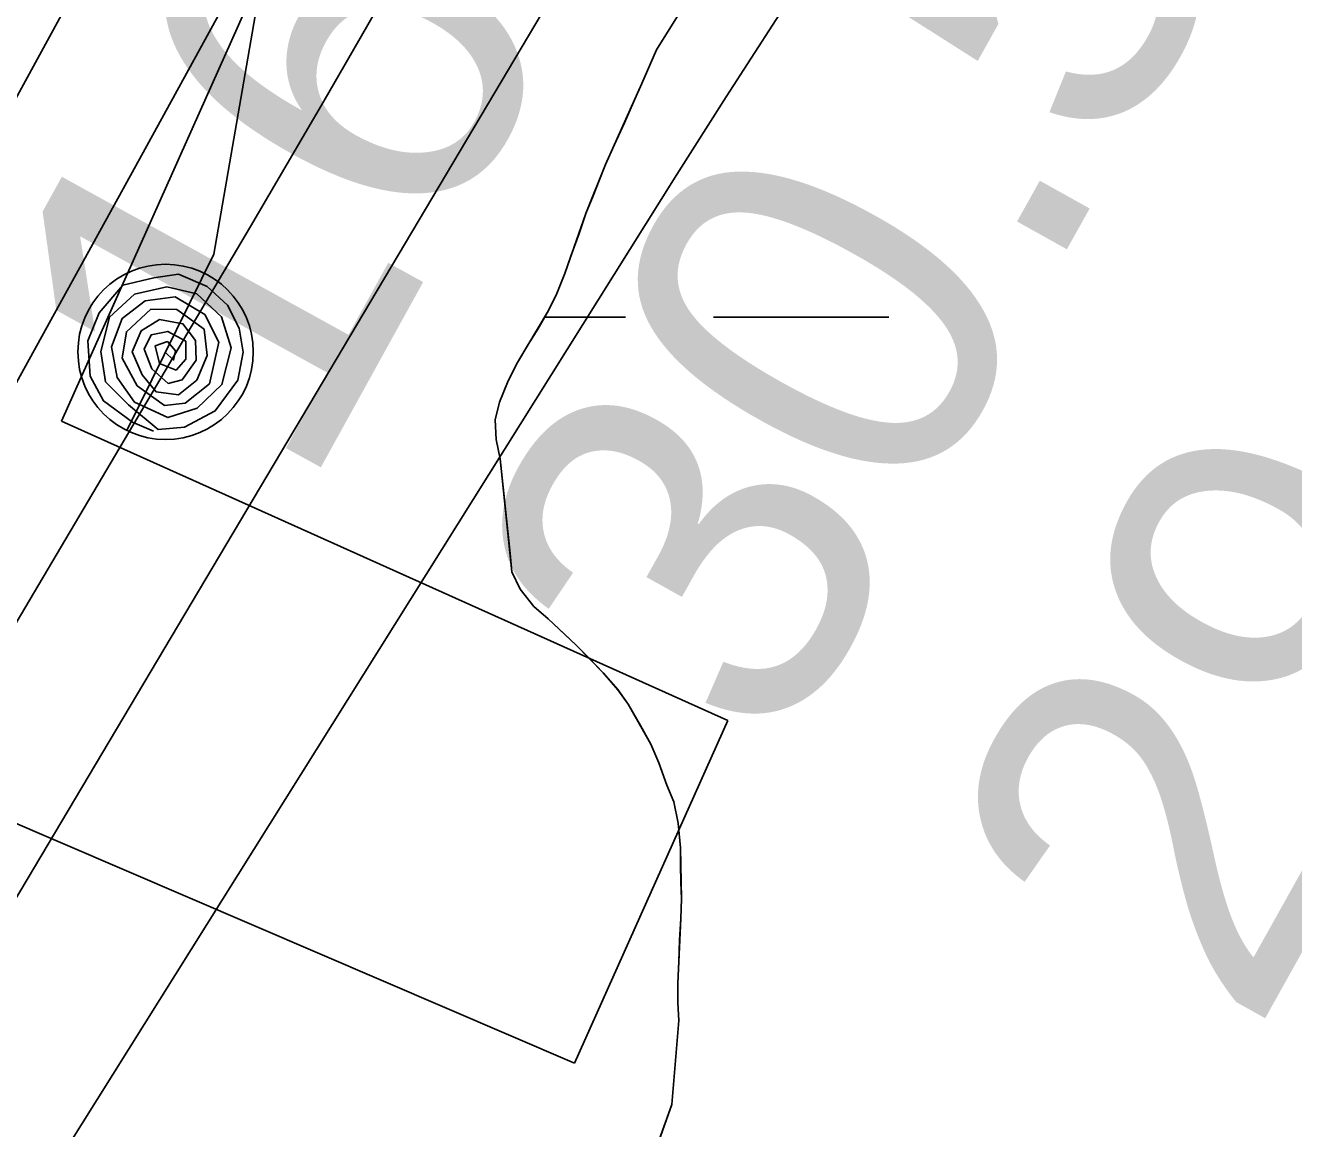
# Model space of a CAD drawing. Extents: x 3297735 to 3335592, y 670436 to 695807.
# Drawn here: x 3322478.2 to 3322709.6, y 692964.9 to 693166.3 of the extents above; entities that cross this region are included whole.
import ezdxf

# ---------------------------------------------------------------- set-up
doc = ezdxf.new("R2010")
doc.units = 0
for name, color, linetype in [('V-RIVR-EDGE', 7, 'Continuous'), ('V-RIVR-RANG', 7, 'Continuous'), ('V-RRAP-FSHR', 7, 'Continuous'), ('V-RRAP-RVMT', 7, 'Continuous'), ('V-SITE-VEGE', 7, 'Continuous'), ('V-TOPO-DPTH', 7, 'Continuous'), ('V-TOPO-MAJR', 7, 'Continuous'), ('V-TOPO-MINR', 7, 'Continuous'), ('V-WETL-SWMP', 7, 'Continuous')]:
    doc.layers.add(name, color=color, linetype=linetype)

msp = doc.modelspace()

# ---------------------------------------------------------------- linework, layer by layer
at = {"layer": 'V-RIVR-EDGE'}
msp.add_spline([(3319721.91, 688607.25), (3319733.2, 688627.78), (3319739.82, 688637.46), (3319746.04, 688644.42), (3319750.72, 688655.27), (3319752.28, 688659.14), (3319762.01, 688671.92), (3319781.47, 688699.79), (3319792.76, 688716.44), (3319801.32, 688726.89), (3319810.26, 688738.11), (3319819.98, 688747.01), (3319825.43, 688754.75), (3319830.49, 688762.88), (3319835.55, 688770.63), (3319840.23, 688780.31), (3319844.52, 688791.16), (3319846.86, 688795.42), (3319851.13, 688797.35), (3319854.24, 688799.66), (3319861.24, 688808.95), (3319869.41, 688820.96), (3319874.87, 688831.03), (3319884.99, 688845.35), (3319893.93, 688856.57), (3319900.54, 688860.82), (3319908.31, 688869.72), (3319918.43, 688881.33), (3319923.49, 688889.46), (3319928.16, 688897.21), (3319932.06, 688904.95), (3319939.44, 688912.69), (3319951.5, 688924.3), (3319955, 688930.88), (3319970.57, 688952.17), (3319976.4, 688958.36), (3319980.68, 688966.5), (3319987.3, 688976.95), (3319991.2, 688986.25), (3319997.81, 688992.82), (3320004.81, 689000.56), (3320006.38, 689006.76), (3320010.27, 689012.96), (3320018.06, 689024.96), (3320025.07, 689035.8), (3320031.68, 689044.71), (3320039.46, 689054.38), (3320044.52, 689060.57), (3320057.73, 689071.4), (3320064.34, 689077.2), (3320070.17, 689082.23), (3320074.45, 689090.36), (3320085.73, 689104.68), (3320093.52, 689116.3), (3320109.84, 689130.22), (3320125, 689144.14), (3320145.59, 689159.99), (3320166.96, 689177), (3320184.06, 689191.31), (3320194.55, 689197.87), (3320205.42, 689204.44), (3320211.64, 689209.85), (3320219.42, 689219.53), (3320234.59, 689238.11), (3320241.98, 689244.68), (3320253.64, 689257.45), (3320273.09, 689279.5), (3320283.99, 689297.32), (3320297.61, 689318.61), (3320312.03, 689344.56), (3320320.21, 689360.83), (3320328.41, 689380.97), (3320333.48, 689394.53), (3320349.85, 689425.9), (3320363.1, 689453.41), (3320368.17, 689465.42), (3320370.9, 689469.67), (3320379.06, 689477.41), (3320388.4, 689489.8), (3320394.62, 689499.09), (3320395.41, 689505.29), (3320397.76, 689513.82), (3320403.21, 689520.78), (3320409.04, 689527.75), (3320417.6, 689536.65), (3320423.43, 689544.39), (3320428.49, 689552.52), (3320431.24, 689564.54), (3320432.02, 689568.03), (3320442.14, 689581.19), (3320451.87, 689595.12), (3320462.77, 689612.93), (3320469.38, 689621.06), (3320477.55, 689631.51), (3320493.51, 689653.19), (3320500.9, 689665.19), (3320506.36, 689674.1), (3320514.54, 689688.82), (3320523.5, 689705.47), (3320534.4, 689723.28), (3320539.06, 689727.15), (3320544.9, 689735.28), (3320551.13, 689744.18), (3320556.58, 689752.7), (3320560.87, 689764.32), (3320568.26, 689774), (3320574.5, 689785.23), (3320578.79, 689794.53), (3320583.07, 689802.27), (3320590.86, 689815.83), (3320602.92, 689833.25), (3320613.43, 689849.12), (3320622.79, 689866.94), (3320636.42, 689890.17), (3320646.93, 689907.21), (3320658.22, 689926.96), (3320664.85, 689940.13), (3320664.87, 689948.66), (3320667.22, 689956.02), (3320676.55, 689968.02), (3320685.11, 689978.08), (3320691.73, 689991.25), (3320701.47, 690006.35), (3320706.14, 690016.04), (3320709.66, 690026.11), (3320715.89, 690035.79), (3320728.33, 690049.33), (3320741.18, 690068.69), (3320754.02, 690086.5), (3320761.81, 690100.44), (3320770.77, 690116.32), (3320777.39, 690127.16), (3320786.73, 690139.93), (3320794.89, 690149.22), (3320800.73, 690155.41), (3320806.18, 690166.26), (3320810.47, 690174), (3320820.98, 690192.59), (3320823.74, 690207.71), (3320829.97, 690218.16), (3320840.87, 690235.59), (3320854.1, 690256.5), (3320864.22, 690271.59), (3320869.28, 690277.01), (3320870.45, 690281.27), (3320876.68, 690289.4), (3320887.57, 690302.95), (3320901.57, 690319.98), (3320912.08, 690333.52), (3320919.47, 690342.43), (3320924.52, 690348.23), (3320932.3, 690356.35), (3320941.26, 690371.46), (3320956.44, 690393.91), (3320969.67, 690415.21), (3320973.57, 690422.57), (3320982.13, 690434.96), (3320987.2, 690444.64), (3320994.21, 690457.03), (3321000.83, 690467.87), (3321008.23, 690481.04), (3321017.97, 690500.02), (3321024.59, 690511.64), (3321030.43, 690518.6), (3321035.5, 690530.22), (3321040.94, 690537.19), (3321055.35, 690559.26), (3321068.58, 690577.84), (3321078.31, 690594.1), (3321086.87, 690605.72), (3321095.82, 690616.94), (3321102.82, 690625.84), (3321107.51, 690637.85), (3321113.34, 690645.6), (3321117.63, 690655.67), (3321123.87, 690670), (3321130.5, 690682.39), (3321142.57, 690701.37), (3321156.19, 690722.28), (3321168.65, 690743.19), (3321171.38, 690749.38), (3321176.05, 690754.41), (3321177.22, 690758.29), (3321181.12, 690767.2), (3321185.79, 690774.17), (3321192.03, 690789.28), (3321204.89, 690814.45), (3321214.25, 690834.98), (3321218.93, 690845.83), (3321223.61, 690855.12), (3321229.85, 690869.85), (3321238.03, 690883.79), (3321242.33, 690899.29), (3321247.41, 690912.46), (3321254.43, 690927.96), (3321263, 690946.55), (3321269.64, 690962.82), (3321273.93, 690973.67), (3321278.23, 690986.07), (3321286.44, 691015.52), (3321288.78, 691021.72), (3321293.84, 691028.3), (3321297.35, 691034.5), (3321303.19, 691045.34), (3321306.32, 691054.64), (3321308.29, 691066.66), (3321310.63, 691073.63), (3321314.52, 691079.44), (3321318.04, 691090.29), (3321320.01, 691103.08), (3321324.31, 691115.87), (3321326.26, 691120.13), (3321332.09, 691125.16), (3321336.76, 691133.68), (3321337.17, 691140.65), (3321337.18, 691146.47), (3321338.37, 691158.49), (3321341.12, 691172.44), (3321349.71, 691192.98), (3321372.69, 691236.35), (3321389.06, 691268.5), (3321398.41, 691284.38), (3321404.65, 691298.32), (3321407.38, 691307.24), (3321407.39, 691310.73), (3321407.79, 691316.15), (3321414.41, 691325.06), (3321416.76, 691334.75), (3321417.94, 691344.05), (3321422.24, 691356.06), (3321434.34, 691385.89), (3321448.39, 691422.7), (3321456.19, 691442.46), (3321462.05, 691458.34), (3321462.85, 691466.87), (3321467.91, 691477.72), (3321474.92, 691488.17), (3321481.15, 691497.85), (3321481.54, 691500.57), (3321489.74, 691519.94), (3321499.87, 691542.02), (3321510.79, 691564.87), (3321521.69, 691581.91), (3321529.1, 691598.18), (3321538.84, 691619.09), (3321550.12, 691632.64), (3321559.06, 691640.76), (3321566.84, 691650.44), (3321566.47, 691655.48), (3321567.25, 691659.74), (3321572.7, 691664.77), (3321581.26, 691676.38), (3321584.38, 691684.91), (3321587.11, 691693.43), (3321593.35, 691706.6), (3321601.92, 691721.7), (3321610.87, 691733.32), (3321617.87, 691739.5), (3321620.99, 691748.8), (3321624.5, 691755), (3321632.28, 691766.23), (3321637.34, 691773.97), (3321638.14, 691784.44), (3321641.66, 691795.29), (3321645.96, 691809.63), (3321651.03, 691820.47), (3321653.37, 691824.35), (3321658.42, 691828.99), (3321665.02, 691832.07), (3321673.18, 691838.64), (3321680.2, 691853.75), (3321683.72, 691866.15), (3321687.24, 691878.94), (3321691.93, 691892.5), (3321697.77, 691904.12), (3321704.38, 691909.54), (3321711, 691920.77), (3321724.23, 691939.74), (3321729.68, 691949.8), (3321733.59, 691959.49), (3321746.04, 691978.85), (3321765.1, 692000.13), (3321767.83, 692005.55), (3321769.01, 692012.53), (3321772.52, 692019.89), (3321782.64, 692034.6), (3321793.52, 692045.43), (3321802.86, 692057.43), (3321811.04, 692071.76), (3321820.77, 692085.31), (3321837.5, 692109.31), (3321852.67, 692125.56), (3321856.95, 692134.47), (3321865.51, 692146.08), (3321874.07, 692158.09), (3321882.62, 692162.33), (3321885.73, 692165.42), (3321887.31, 692179.77), (3321889.66, 692189.46), (3321896.67, 692199.14), (3321906.39, 692208.81), (3321914.56, 692218.87), (3321921.95, 692230.87), (3321931.31, 692249.47), (3321940.25, 692259.91), (3321951.52, 692266.48), (3321951.14, 692271.52), (3321953.48, 692276.17), (3321960.48, 692283.13), (3321960.49, 692288.17), (3321960.5, 692292.05), (3321966.73, 692300.96), (3321976.84, 692312.95), (3321985.4, 692326.12), (3321999.02, 692342.37), (3322004.07, 692347.79), (3322006.8, 692355.15), (3322018.86, 692369.86), (3322032.48, 692387.27), (3322035.98, 692394.25), (3322046.88, 692410.89), (3322053.89, 692419.41), (3322062.45, 692431.8), (3322080.36, 692459.29), (3322099.43, 692486.77), (3322109.15, 692500.71), (3322113.45, 692513.5), (3322120.08, 692527.44), (3322124.37, 692536.35), (3322130.59, 692544.09), (3322144.19, 692555.69), (3322154.3, 692563.42), (3322157.8, 692568.07), (3322157.81, 692573.5), (3322158.99, 692580.09), (3322165.23, 692595.2), (3322169.9, 692601), (3322176.9, 692609.9), (3322181.58, 692618.04), (3322185.48, 692627.33), (3322187.82, 692635.08), (3322190.16, 692638.96), (3322199.11, 692652.12), (3322206.11, 692660.24), (3322215.05, 692669.14), (3322221.67, 692679.21), (3322228.68, 692689.66), (3322230.65, 692701.29), (3322234.15, 692707.1), (3322239.98, 692713.68), (3322240.78, 692721.82), (3322246.62, 692732.28), (3322257.13, 692747.76), (3322269.19, 692761.31), (3322281.64, 692779.5), (3322287.08, 692784.53), (3322289.82, 692793.44), (3322298.4, 692811.26), (3322311.23, 692827.9), (3322325.25, 692849.2), (3322340.82, 692872.04), (3322357.55, 692894.49), (3322366.5, 692909.98), (3322374.67, 692919.27), (3322378.18, 692925.85), (3322378.19, 692932.44), (3322378.2, 692936.32), (3322380.16, 692941.75), (3322387.16, 692950.65), (3322397.3, 692972.73), (3322404.3, 692982.41), (3322407.81, 692990.54), (3322418.32, 693006.42), (3322430.38, 693021.51), (3322439.35, 693040.49), (3322447.92, 693056.37), (3322451.06, 693071.49), (3322451.87, 693088.16), (3322455.41, 693108.32), (3322461.66, 693123.43), (3322462.07, 693131.96), (3322461.33, 693147.08), (3322471.06, 693161.02), (3322480.02, 693177.67), (3322484.71, 693192.01), (3322487.85, 693207.9), (3322490.57, 693210.61), (3322500.3, 693224.93), (3322521.3, 693248.15), (3322539.95, 693264), (3322547.34, 693272.91), (3322550.08, 693282.59), (3322550.88, 693291.9), (3322552.45, 693297.71), (3322564.89, 693311.64), (3322570.72, 693318.61), (3322576.95, 693326.74), (3322580.47, 693340.69), (3322590.2, 693351.91), (3322600.3, 693359.25), (3322603.79, 693359.25), (3322609.2, 693353.42), (3322618.52, 693357.27), (3322625.13, 693363.85), (3322634.47, 693378.56), (3322653.93, 693404.88), (3322678.44, 693438.95), (3322692.84, 693458.69), (3322701, 693465.26), (3322708.76, 693467.96), (3322714.21, 693474.54), (3322719.66, 693481.51), (3322729.79, 693501.26), (3322740.68, 693515.19), (3322746.53, 693526.81), (3322752.77, 693541.92), (3322764.43, 693554.69), (3322769.49, 693562.82), (3322774.19, 693578.71), (3322781.2, 693591.1), (3322787.42, 693598.84), (3322795.21, 693610.46), (3322799.12, 693622.47), (3322801.47, 693634.49), (3322804.6, 693643.4), (3322808.49, 693648.82), (3322813.15, 693654.23), (3322817.07, 693670.51), (3322820.98, 693684.08), (3322828, 693699.57), (3322828.79, 693704.61), (3322829.58, 693711.2), (3322831.15, 693715.46), (3322838.93, 693727.85), (3322846.35, 693746.06), (3322854.15, 693763.88), (3322858.81, 693768.14), (3322865.03, 693775.88), (3322871.27, 693789.05), (3322877.11, 693797.95), (3322877.51, 693803.38), (3322881.8, 693810.74), (3322885.32, 693822.75), (3322886.52, 693837.48), (3322887.31, 693846.79), (3322888.49, 693852.22), (3322893.57, 693866.16), (3322903.7, 693885.14), (3322914.59, 693899.85), (3322916.94, 693906.83), (3322916.96, 693914.97), (3322915.81, 693921.56), (3322917, 693934.75), (3322920.53, 693950.25), (3322928.35, 693973.5), (3322938.09, 693991.7), (3322943.16, 694004.1), (3322945.88, 694005.64), (3322947.06, 694014.95), (3322947.71, 694018)], degree=3, dxfattribs=at)
at = {"layer": 'V-RRAP-FSHR'}
for points in [[(3322994.09, 694018.05), (3322971.35, 693960.29), (3322900.41, 693734.03), (3322858.35, 693641.27), (3322830.19, 693585.13), (3322772.97, 693498.44), (3322645.04, 693341.4), (3322558.67, 693228.1), (3322522.21, 693180.05), (3322512.59, 693124.55), (3322496.7, 693092.39)], [(3322501.56, 693092.26), (3322497.74, 693093.89), (3322492.48, 693097.79), (3322490.03, 693102.33), (3322489.61, 693108.74), (3322491.68, 693113.85), (3322496, 693118.9), (3322501.65, 693120.28), (3322506.15, 693120.93), (3322511.36, 693118.68), (3322515.09, 693115.27), (3322517.18, 693111.04), (3322517.96, 693106.67), (3322516.99, 693101.54), (3322512.85, 693095.95), (3322507.21, 693092.99), (3322502.43, 693092.55), (3322497.02, 693097.05), (3322492.83, 693101.27), (3322491.97, 693106.79), (3322493.57, 693113.05), (3322498.13, 693117.26), (3322504.01, 693118.59), (3322509.46, 693117.34), (3322513.98, 693113.14), (3322515.73, 693107.45), (3322514.06, 693100.77), (3322509.53, 693096.48), (3322504.22, 693094.73), (3322498.11, 693097.55), (3322494.93, 693102.07), (3322493.91, 693107.66), (3322495.87, 693112.83), (3322500.07, 693116.04), (3322505.54, 693116.8), (3322510.92, 693113.55), (3322513.5, 693108.48), (3322511.78, 693100.91), (3322507.35, 693097.36), (3322503.56, 693096.95), (3322498.62, 693100.56), (3322495.83, 693105.6), (3322496.64, 693110.42), (3322501.1, 693114.55), (3322505.83, 693114.49), (3322510.82, 693110.85), (3322511.39, 693106.07), (3322509.5, 693101.58), (3322506.14, 693098.87), (3322502.06, 693099.45), (3322499.53, 693102.53), (3322497.7, 693106.76), (3322499.33, 693110.59), (3322502.65, 693112.67), (3322506.94, 693111.86), (3322509.21, 693108.78), (3322509.36, 693105.25), (3322506.83, 693101.6), (3322504.25, 693100.98), (3322501.25, 693103.64), (3322499.9, 693107.24), (3322501.12, 693109.84), (3322504.18, 693110.48), (3322507.46, 693108.67), (3322507.47, 693105.39), (3322505.7, 693103.4), (3322502.66, 693104.64), (3322501.89, 693107.83), (3322504.11, 693108.62), (3322505.61, 693106.9), (3322505.25, 693105.25), (3322503.72, 693106.66)]]:
    msp.add_lwpolyline(points, dxfattribs=at)
msp.add_circle((3322503.78, 693106.73), 16, dxfattribs=at)
at = {"layer": 'V-RRAP-RVMT'}
for p, q in [((3322535.69, 693208.15), (3322484.82, 693094.06)), ((3322484.82, 693094.06), (3322606.37, 693039.46)), ((3322606.37, 693039.46), (3322578.4, 692976.91)), ((3322578.4, 692976.91), (3322439.99, 693036.28))]:
    msp.add_line(p, q, dxfattribs=at)
at = {"layer": 'V-SITE-VEGE'}
for p, q in [((3322593.33, 693161.85), (3322597.29, 693168.19)), ((3322590.68, 693155.71), (3322593.33, 693161.85)), ((3322584.04, 693140.93), (3322590.68, 693155.71)), ((3322580.47, 693131.97), (3322584.04, 693140.93)), ((3322576.62, 693121.03), (3322580.47, 693131.97)), ((3322575.14, 693117.38), (3322576.62, 693121.03)), ((3322573.65, 693114.3), (3322575.14, 693117.38)), ((3322567.8, 693104.47), (3322573.65, 693114.3)), ((3322566.16, 693101.14), (3322567.8, 693104.47)), ((3322564.68, 693097.57), (3322566.16, 693101.14)), ((3322563.93, 693094.35), (3322564.68, 693097.57)), ((3322564.1, 693090.74), (3322563.93, 693094.35)), ((3322564.84, 693087.22), (3322564.1, 693090.74)), ((3322566.97, 693066.57), (3322564.84, 693087.22)), ((3322568.44, 693063.39), (3322566.97, 693066.57)), ((3322570.98, 693060.25), (3322568.44, 693063.39)), ((3322573.58, 693058.01), (3322570.98, 693060.25)), ((3322578.7, 693053.2), (3322573.58, 693058.01)), ((3322583.59, 693048.13), (3322578.7, 693053.2)), ((3322586.29, 693045.08), (3322583.59, 693048.13)), ((3322588.16, 693042.41), (3322586.29, 693045.08)), ((3322592.28, 693035.11), (3322588.16, 693042.41)), ((3322593.75, 693031.69), (3322592.28, 693035.11)), ((3322595.25, 693027.62), (3322593.75, 693031.69)), ((3322596.47, 693024.6), (3322595.25, 693027.62)), ((3322597.3, 693020.68), (3322596.47, 693024.6)), ((3322597.73, 693016.17), (3322597.3, 693020.68)), ((3322597.87, 693006.89), (3322597.73, 693016.17)), ((3322597.79, 693003.27), (3322597.87, 693006.89)), ((3322597.24, 692991.5), (3322597.79, 693003.27)), ((3322597.25, 692987.89), (3322597.24, 692991.5)), ((3322597.4, 692984.69), (3322597.25, 692987.89)), ((3322596.12, 692969.37), (3322597.4, 692984.69)), ((3322591.65, 692956.78), (3322596.12, 692969.37))]:
    msp.add_line(p, q, dxfattribs=at)
at = {"layer": 'V-TOPO-DPTH'}
msp.add_lwpolyline([(3321966.31, 692243.7), (3322005.88, 692305.72), (3322045.35, 692367.8), (3322105.62, 692462.83), (3322114.81, 692477.49), (3322123.89, 692492.21), (3322132.82, 692507.03), (3322141.64, 692521.92), (3322345.87, 692870.83), (3322378.49, 692927.06), (3322410.81, 692983.46), (3322442.67, 693040.11), (3322474.25, 693096.93), (3322499.67, 693143.12), (3322518.23, 693177.01), (3322536.67, 693210.96), (3322554.96, 693245), (3322573.15, 693279.09), (3322608.19, 693345.15), (3322643.46, 693412.5), (3322678.26, 693480.08), (3322712.35, 693548.03), (3322745.97, 693616.22), (3322941.47, 694018)], dxfattribs=at)
at = {"layer": 'V-TOPO-MAJR'}
msp.add_lwpolyline([(3321775.7, 691845.45), (3322147.74, 692424.22), (3322159.99, 692443.31), (3322172.23, 692462.4), (3322184.44, 692481.5), (3322196.65, 692500.62), (3322208.82, 692519.75), (3322220.95, 692538.91), (3322233.05, 692558.09), (3322245.11, 692577.29), (3322597.07, 693139.11), (3322606.06, 693153.28), (3322615.15, 693167.39), (3322624.4, 693181.39), (3322633.75, 693195.33), (3322686.99, 693273.75), (3322697.3, 693286.44)], dxfattribs=at)
at = {"layer": 'V-TOPO-MINR'}
for points in [[(3321905.2, 692115.9), (3321946.44, 692181.18), (3321987.68, 692246.46), (3322110.67, 692441.17), (3322124.03, 692462.53), (3322137.26, 692483.96), (3322150.3, 692505.51), (3322163.21, 692527.14), (3322519.25, 693129.59), (3322525.97, 693141.03), (3322532.66, 693152.49), (3322539.28, 693163.99), (3322545.87, 693175.51), (3322557.75, 693196.43), (3322560.17, 693200.77), (3322668.56, 693400.17), (3322722.31, 693501.48), (3322774.67, 693603.49), (3322824.96, 693706.54), (3322873.85, 693810.29), (3322969.19, 694018.03)], [(3321966.31, 692243.7), (3322005.88, 692305.72), (3322045.35, 692367.8), (3322105.62, 692462.83), (3322114.81, 692477.49), (3322123.89, 692492.21), (3322132.82, 692507.03), (3322141.64, 692521.92), (3322345.87, 692870.83), (3322378.49, 692927.06), (3322410.81, 692983.46), (3322442.67, 693040.11), (3322474.25, 693096.93), (3322499.67, 693143.12), (3322518.23, 693177.01), (3322536.67, 693210.96), (3322554.96, 693245), (3322573.15, 693279.09), (3322608.19, 693345.15), (3322643.46, 693412.5), (3322678.26, 693480.08), (3322712.35, 693548.03), (3322745.97, 693616.22), (3322941.47, 694018)], [(3321733.95, 691933.47), (3321981.05, 692300.22), (3322003.13, 692333.27), (3322025.04, 692366.42), (3322046.7, 692399.75), (3322068.19, 692433.18), (3322100.67, 692484.16), (3322105.74, 692492.22), (3322110.75, 692500.32), (3322115.65, 692508.48), (3322120.49, 692516.68), (3322186.61, 692630.28), (3322224.19, 692695.46), (3322261.4, 692760.85), (3322298.06, 692826.55), (3322334.35, 692892.46), (3322489.87, 693177.7), (3322502.21, 693200.47), (3322514.49, 693223.27), (3322526.67, 693246.13), (3322538.78, 693269.02), (3322729.13, 693630.79), (3322778.57, 693725.9), (3322827.36, 693821.34)], [(3321884.42, 692050.63), (3322116.45, 692415.59), (3322134.92, 692444.8), (3322153.3, 692474.08), (3322171.53, 692503.44), (3322189.67, 692532.86), (3322254.24, 692638.19), (3322304.42, 692720.43), (3322354.37, 692802.8), (3322403.98, 692885.38), (3322453.36, 692968.1), (3322567.5, 693160.24), (3322575, 693172.89), (3322582.49, 693185.54), (3322589.96, 693198.2), (3322597.42, 693210.87), (3322835.08, 693615.29)]]:
    msp.add_lwpolyline(points, dxfattribs=at)
at = {"layer": 'V-WETL-SWMP'}
for p, q in [((3322595.63, 693165.6), (3322597.29, 693168.19)), ((3322593.33, 693161.85), (3322595.63, 693165.6)), ((3322590.68, 693155.71), (3322593.33, 693161.85)), ((3322589.12, 693152.3), (3322590.68, 693155.71)), ((3322587.48, 693148.57), (3322589.12, 693152.3)), ((3322585.68, 693144.58), (3322587.48, 693148.57)), ((3322584.04, 693140.92), (3322585.68, 693144.58)), ((3322582.88, 693138.02), (3322584.04, 693140.92)), ((3322581.79, 693135.2), (3322582.88, 693138.02)), ((3322580.47, 693131.97), (3322581.79, 693135.2)), ((3322579.24, 693128.32), (3322580.47, 693131.97)), ((3322577.7, 693124.18), (3322579.24, 693128.32)), ((3322576.62, 693121.03), (3322577.7, 693124.18)), ((3322575.14, 693117.38), (3322576.62, 693121.03)), ((3322573.66, 693114.3), (3322575.14, 693117.38)), ((3322571.68, 693110.89), (3322573.66, 693114.3)), ((3322572.96, 693113.1), (3322587.71, 693113.1)), ((3322603.71, 693113.1), (3322635.71, 693113.1)), ((3322569.94, 693108.05), (3322571.68, 693110.89)), ((3322567.8, 693104.47), (3322569.94, 693108.05)), ((3322566.16, 693101.14), (3322567.8, 693104.47)), ((3322564.68, 693097.57), (3322566.16, 693101.14)), ((3322563.93, 693094.35), (3322564.68, 693097.57)), ((3322564.1, 693090.74), (3322563.93, 693094.35)), ((3322564.84, 693087.22), (3322564.1, 693090.74)), ((3322566.64, 693069.92), (3322564.84, 693087.22)), ((3322566.97, 693066.56), (3322566.64, 693069.92)), ((3322568.44, 693063.39), (3322566.97, 693066.56)), ((3322570.98, 693060.25), (3322568.44, 693063.39)), ((3322573.58, 693058.01), (3322570.98, 693060.25)), ((3322576.52, 693055.28), (3322573.58, 693058.01)), ((3322578.7, 693053.2), (3322576.52, 693055.28)), ((3322580.98, 693050.87), (3322578.7, 693053.2)), ((3322583.59, 693048.13), (3322580.98, 693050.87)), ((3322586.29, 693045.07), (3322583.59, 693048.13)), ((3322588.16, 693042.41), (3322586.29, 693045.07)), ((3322590.39, 693038.51), (3322588.16, 693042.41)), ((3322592.28, 693035.11), (3322590.39, 693038.51)), ((3322593.75, 693031.69), (3322592.28, 693035.11)), ((3322595.25, 693027.61), (3322593.75, 693031.69)), ((3322596.47, 693024.6), (3322595.25, 693027.61)), ((3322597.3, 693020.68), (3322596.47, 693024.6)), ((3322597.73, 693016.17), (3322597.3, 693020.68)), ((3322597.73, 693012.96), (3322597.73, 693016.17)), ((3322597.8, 693009.92), (3322597.73, 693012.96)), ((3322597.87, 693006.89), (3322597.8, 693009.92)), ((3322597.79, 693003.27), (3322597.87, 693006.89)), ((3322597.55, 692999.32), (3322597.79, 693003.27)), ((3322597.4, 692995.45), (3322597.55, 692999.32)), ((3322597.24, 692991.5), (3322597.4, 692995.45)), ((3322597.25, 692987.89), (3322597.24, 692991.5)), ((3322597.4, 692984.69), (3322597.25, 692987.89)), ((3322596.12, 692969.37), (3322597.4, 692984.69)), ((3322594.81, 692965.56), (3322596.12, 692969.37)), ((3322593.35, 692961.42), (3322594.81, 692965.56))]:
    msp.add_line(p, q, dxfattribs=at)

# ---------------------------------------------------------------- texts
at = {"layer": 'V-RIVR-RANG'}
for s, rotation, p in [('16.5', 61.1153, (3322528.81, 693079.68)), ('30.5', 60.8283, (3322615.64, 693031.3)), ('29.6', 60.8283, (3322702.18, 692981.16))]:
    msp.add_text(s, height=67, rotation=rotation, dxfattribs=at).set_placement(p)

doc.saveas('drawing.dxf')
